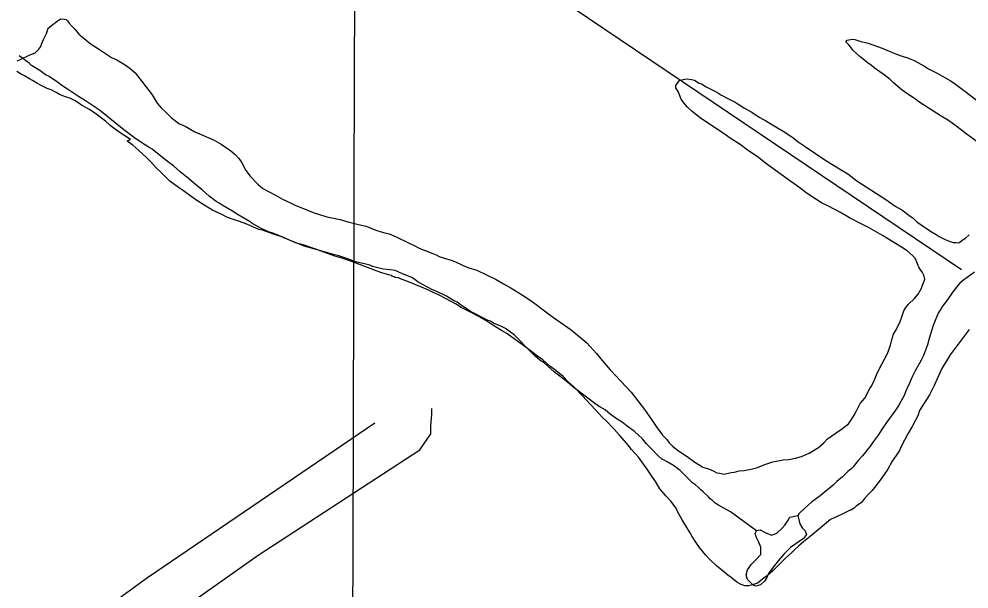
# Model space of a CAD drawing. Extents: x 3161564 to 3199464, y 849354 to 874788.
# Drawn here: x 3170517 to 3171907, y 859418 to 860252 of the extents above; entities that cross this region are included whole.
import ezdxf

# ---------------------------------------------------------------- set-up
doc = ezdxf.new("R2010")
doc.units = 0
for name, color, linetype in [('V-GRID-MAJR', 7, 'Continuous'), ('V-SITE-VEGE', 7, 'Continuous'), ('V-TOPO-SHOR', 7, 'Continuous')]:
    doc.layers.add(name, color=color, linetype=linetype)

msp = doc.modelspace()

# ---------------------------------------------------------------- linework, layer by layer
at = {"layer": 'V-GRID-MAJR'}
msp.add_spline([(3170991.6, 854805.6), (3171010.1, 860866.1), (3171028.6, 866928.7), (3171047.1, 872991.2), (3171047.1, 872993.1)], degree=3, dxfattribs=at)
at = {"layer": 'V-SITE-VEGE'}
for points in [[(3170514.5, 860190.9), (3170519.4, 860193.3), (3170522.9, 860195.2), (3170529.3, 860198), (3170532.2, 860199.4), (3170541.1, 860202.7), (3170546.5, 860208), (3170549, 860212.3), (3170550.1, 860215.7), (3170553.1, 860222.5), (3170557.6, 860231.2), (3170559.7, 860237), (3170560.2, 860239), (3170566.7, 860244.2), (3170573.1, 860249), (3170578, 860252.4), (3170583.4, 860252.3), (3170586.3, 860251.7), (3170588.2, 860249.7), (3170590.6, 860246.3), (3170594.9, 860241.3), (3170599.7, 860236.9), (3170605, 860230.4), (3170609.8, 860226.4), (3170621.4, 860216.5), (3170634.9, 860207.9), (3170652.8, 860195.9), (3170660.5, 860192.4), (3170672.6, 860185.3), (3170679.4, 860180.3), (3170687.1, 860173.4), (3170697.6, 860160.5), (3170711.9, 860141.2), (3170719.5, 860129.4), (3170725.3, 860122.4), (3170733.4, 860114.5), (3170739.7, 860108), (3170751.3, 860099.5), (3170760.5, 860095.5), (3170774.5, 860087.4), (3170787.1, 860081.9), (3170802.6, 860074.8), (3170812.8, 860069.2), (3170827.2, 860059.2), (3170833.5, 860054.2), (3170838.3, 860048.8), (3170843.1, 860042.3), (3170848.3, 860032), (3170855, 860022.6), (3170866.5, 860010.7), (3170874.2, 860004.2), (3170892.6, 859994.6), (3170902.7, 859988.6), (3170908.1, 859986.1), (3170916.3, 859982.5), (3170922.1, 859979.5), (3170930.8, 859975.9), (3170947.8, 859969.3), (3170967.7, 859962.6), (3170979.9, 859960.5), (3170987.2, 859958.9), (3170998.4, 859955.3), (3171008.1, 859953.1), (3171013.9, 859951.6), (3171025.1, 859949), (3171031.9, 859946.4), (3171040.6, 859942.8), (3171047, 859940.8), (3171052.3, 859939.2), (3171058.6, 859937.7), (3171068.8, 859933.6), (3171088.2, 859924), (3171094.5, 859921.4), (3171103.7, 859916.4), (3171111.4, 859913.3), (3171122.6, 859909.2), (3171127.5, 859907.2), (3171131.8, 859904.7), (3171137.6, 859902.6), (3171150.8, 859899), (3171155.6, 859897), (3171166.3, 859891.9)], [(3171920.8, 860071.2), (3171902.4, 860084.7), (3171889.9, 860094.7), (3171876.9, 860103.7), (3171866.3, 860110.2), (3171833.4, 860131.3), (3171827.1, 860135.8), (3171816, 860143.3), (3171809.3, 860148.3), (3171796.3, 860158.7), (3171791.9, 860163.7), (3171782.8, 860170.7), (3171776.5, 860175.2), (3171768.3, 860180.7), (3171764.5, 860184.2), (3171758.2, 860188.7), (3171752.4, 860193.6), (3171747.6, 860197.1), (3171737, 860206.6), (3171733.7, 860211.5), (3171731.3, 860214.5), (3171726.9, 860219), (3171728.9, 860221.4), (3171733.4, 860222.3), (3171736.3, 860222.7), (3171740.2, 860222.2)], [(3171740.2, 860222.2), (3171748.9, 860219.6), (3171753.8, 860218.5), (3171759.6, 860217), (3171780, 860209.8), (3171790.2, 860205.2), (3171795, 860203.2), (3171800.9, 860201.1), (3171807.7, 860198.6), (3171818.4, 860195), (3171827.6, 860190.9), (3171841.1, 860183.9), (3171847.9, 860179.4), (3171859.5, 860173.8), (3171879.3, 860162.2), (3171887.1, 860157.2), (3171899.1, 860148.2), (3171923.2, 860129.7)], [(3170598.5, 860132.9), (3170591.7, 860136.4), (3170585.4, 860138.5), (3170576.7, 860142), (3170571.8, 860145), (3170564.6, 860148.6), (3170558.3, 860150.6), (3170548.6, 860155.7), (3170543.2, 860158.2), (3170537, 860162.2), (3170532.6, 860164.7), (3170525.4, 860169.2), (3170520.5, 860171.8), (3170514.2, 860175.3)], [(3171582.7, 860060.7), (3171572.1, 860068.7), (3171557.6, 860077.8), (3171548.9, 860084.2), (3171519.9, 860103.3), (3171513.7, 860107.8), (3171502.1, 860116.8), (3171495.4, 860123.2), (3171489.6, 860129.7), (3171485.8, 860135.1), (3171482.1, 860145.4), (3171478.3, 860151.8), (3171478.3, 860154.8), (3171482.8, 860162), (3171485.3, 860163), (3171488.7, 860163.9), (3171493.6, 860164.8), (3171500.9, 860163.7), (3171505.3, 860162.6), (3171512.5, 860158.6), (3171515.5, 860157.6), (3171522.7, 860153), (3171538.2, 860145.5), (3171544, 860141.5), (3171555.1, 860135.4), (3171564.8, 860130.4), (3171578.8, 860121.8), (3171588.5, 860116.3), (3171601.1, 860108.3), (3171609.8, 860103.3), (3171626.7, 860093.2), (3171634.9, 860088.2), (3171648, 860079.7), (3171657.1, 860072.7), (3171667.3, 860065.7), (3171697.7, 860045.1), (3171717.5, 860033.1), (3171729.6, 860025.6), (3171743.1, 860015.6), (3171785.1, 859988), (3171799.1, 859978.5), (3171808.8, 859973), (3171818.9, 859965), (3171825.2, 859961), (3171830.9, 859955.5), (3171837.2, 859951), (3171850.7, 859942), (3171859, 859937), (3171863.3, 859934), (3171870.1, 859930.4), (3171876.4, 859927.4), (3171883.7, 859925.3), (3171888.1, 859925.2), (3171890.5, 859924.7), (3171892.9, 859925.2), (3171896.9, 859928.5), (3171901.8, 859931.4), (3171907.3, 859936.2)], [(3171521.5, 859468), (3171512.9, 859478.9), (3171508.6, 859484.8), (3171501.9, 859494.7), (3171498.1, 859501.6), (3171487.2, 859519.3), (3171480.6, 859531.6), (3171478.7, 859536.1), (3171470.6, 859546.5), (3171463.9, 859553.9), (3171454.8, 859564.8), (3171449.5, 859573.7), (3171441, 859586), (3171436.2, 859593.4), (3171428.6, 859604.3), (3171423.3, 859610.7), (3171413.2, 859622.1), (3171406.5, 859631), (3171395.5, 859642.9), (3171387.9, 859651.9), (3171375.9, 859664.8), (3171371.5, 859668.7), (3171360, 859680.6), (3171341.8, 859700.5), (3171328.8, 859713.9), (3171320.7, 859721.3), (3171313.5, 859728.8), (3171302.4, 859737.8), (3171293.7, 859744.3), (3171283.6, 859753.2), (3171275.9, 859758.7), (3171265.7, 859766.7), (3171259, 859771.7), (3171238.2, 859786.7), (3171231, 859792.2), (3171223.3, 859796.2), (3171210.2, 859804.3), (3171201.5, 859809.8), (3171188, 859817.8), (3171178.8, 859822.8), (3171164.3, 859829.9), (3171155.6, 859835.4), (3171142, 859842.5), (3171130.9, 859848.6), (3171121.2, 859853.1), (3171115.4, 859856.1), (3171106.2, 859859.7), (3171087.2, 859867.8), (3171075.6, 859871.9), (3171072.2, 859873.5), (3171067.8, 859874), (3171065.9, 859875), (3171063.9, 859875.5), (3171062.5, 859877), (3171059.6, 859877.6), (3171047.9, 859880.7), (3171039.7, 859883.8), (3171030.9, 859887.3), (3171023.2, 859889.9), (3171010.5, 859895), (3171001.3, 859898.1), (3170989.7, 859902.2), (3170979.5, 859905.3), (3170963, 859910.9), (3170951.3, 859915.5), (3170934.3, 859921.2), (3170921.7, 859924.8), (3170903.3, 859932.9), (3170891.1, 859937), (3170873.6, 859943.2), (3170868.3, 859944.3), (3170850.4, 859951.9), (3170838.2, 859956.5), (3170822.2, 859961.6), (3170814, 859966.2), (3170800.4, 859972.7), (3170790.7, 859978.3), (3170777.2, 859986.8), (3170769, 859992.3), (3170757.9, 860000.8), (3170750.7, 860005.8), (3170738.1, 860014.8), (3170731.4, 860021.3), (3170725.2, 860027.7), (3170718.4, 860034.2), (3170710.3, 860043.1), (3170704, 860049.6), (3170692.5, 860060), (3170683.8, 860067.5), (3170675.6, 860073.5), (3170677.6, 860074.9), (3170680.5, 860075.8), (3170663.6, 860086.9), (3170650.6, 860096.3), (3170643.9, 860102.8), (3170638.1, 860107.3), (3170628.4, 860114.3), (3170620.2, 860119.8), (3170608.6, 860126.3), (3170603.3, 860129.9), (3170598.5, 860132.9)], [(3171166.3, 859891.9), (3171174, 859888.8), (3171187.1, 859884.7), (3171215.2, 859871.1), (3171225.9, 859864.5), (3171235.6, 859859.5), (3171254.9, 859847.5), (3171269.9, 859837.4), (3171288.2, 859823.9), (3171299.3, 859815.5), (3171324.9, 859797.4), (3171348, 859778.5), (3171361.9, 859762.6), (3171370.5, 859752.3), (3171382, 859738.9), (3171390.6, 859729.9), (3171412.7, 859706.1), (3171432.3, 859680.9), (3171442.3, 859666.1), (3171448.5, 859657.2), (3171458.5, 859643.3), (3171464.8, 859636.9), (3171468.6, 859632), (3171473.4, 859627), (3171482.1, 859620), (3171493.2, 859613), (3171507.6, 859602.5), (3171513, 859599), (3171517.8, 859596.5), (3171526.1, 859593.9), (3171532.8, 859590.8), (3171538.2, 859587.8), (3171542.5, 859587.3), (3171548.9, 859586.2), (3171559.2, 859588.4), (3171564.1, 859588.8), (3171570.9, 859590.7), (3171578.3, 859591.5), (3171588.1, 859593.3), (3171595.9, 859595.2), (3171609.7, 859600.8), (3171620, 859604), (3171635.2, 859607.2), (3171643.5, 859607.5), (3171653.3, 859609.3), (3171662.1, 859612.1), (3171673.4, 859616.8), (3171686.7, 859624.9), (3171694.7, 859632.1), (3171700.1, 859637.8), (3171712.5, 859646.4), (3171720.4, 859651.7), (3171730.8, 859659.8), (3171734.3, 859664.6), (3171738.8, 859672.4), (3171742.3, 859678.6), (3171747.9, 859689.3), (3171754.4, 859697.5), (3171761.9, 859711.5), (3171764.4, 859714.9), (3171768.5, 859724.1), (3171771.5, 859731.4), (3171775.1, 859738.6), (3171787.7, 859762.9), (3171792.3, 859775), (3171793.8, 859781.3), (3171796.5, 859791), (3171801, 859798.3), (3171806.5, 859809.4), (3171808.6, 859816.2), (3171811.7, 859825), (3171814.7, 859829.8), (3171818.7, 859835.1), (3171827.1, 859843.3), (3171832.6, 859849.5), (3171837.1, 859857.2), (3171838.6, 859861.1), (3171840.7, 859867.4), (3171842.2, 859871.3), (3171840.9, 859877.2), (3171839, 859881.1), (3171834.2, 859888.1), (3171831.4, 859894), (3171828.6, 859901.3), (3171824.7, 859905.8), (3171816.6, 859912.8), (3171808.4, 859918.3), (3171780.3, 859935.3), (3171760, 859946.9), (3171749.3, 859952.5), (3171732.4, 859961.5), (3171718.9, 859969.1), (3171701.4, 859978.2), (3171691.3, 859983.2), (3171677.7, 859992.2), (3171668.1, 859998.3), (3171656, 860007.7), (3171646.4, 860014.3), (3171609.2, 860041.2), (3171599.1, 860049.7), (3171582.7, 860060.7)], [(3171907.4, 859798), (3171879.5, 859760.8), (3171867.4, 859740.5), (3171860.3, 859725.5), (3171856.2, 859715.8), (3171849.2, 859702.2), (3171834.6, 859679.1), (3171832.1, 859671.3), (3171824, 859655.8), (3171817.5, 859645.2), (3171808.4, 859627.7), (3171805.3, 859620.5), (3171800.3, 859613.2), (3171794.8, 859605), (3171788.3, 859593.4), (3171782.8, 859585.7), (3171775.8, 859575.1), (3171765.3, 859562), (3171760.8, 859557.7), (3171754.3, 859550.5), (3171749.9, 859544.7), (3171741.9, 859539), (3171739, 859536.1), (3171734, 859533.3), (3171732.1, 859532.8), (3171722.2, 859528.1), (3171713.9, 859524.3), (3171704.5, 859519.6), (3171674.8, 859494.7), (3171664.9, 859487.1), (3171658, 859481.3), (3171651.5, 859475.1), (3171647.5, 859470.7), (3171639.1, 859463.6), (3171633.2, 859457.8), (3171624.7, 859449.2), (3171620.2, 859444.3), (3171612.3, 859437.6), (3171606.9, 859433.8), (3171597.5, 859426.7), (3171591.6, 859424.3), (3171584.2, 859422.5), (3171578.9, 859422.6), (3171573.5, 859424.6), (3171567.2, 859428.1), (3171559, 859434.6), (3171554.2, 859438.1), (3171545.5, 859445.6), (3171537.8, 859451.6), (3171527.7, 859461), (3171521.5, 859468)]]:
    msp.add_lwpolyline(points, dxfattribs=at)
at = {"layer": 'V-TOPO-SHOR'}
msp.add_line((3171053.8, 860454), (3171895.8, 859885.6), dxfattribs=at)
for points in [[(3170647.7, 860108.8), (3170634.9, 860118.7), (3170614.4, 860132.8), (3170604.5, 860138.9), (3170586.8, 860150.6), (3170580.2, 860154.8), (3170575.8, 860158.2), (3170570, 860162.4), (3170560.4, 860168.5), (3170557.1, 860170.1), (3170552.4, 860173.8), (3170549.1, 860176.1), (3170535.8, 860184.5), (3170532.2, 860187.5), (3170517.5, 860198.5)], [(3171596.1, 859503.3), (3171558, 859531), (3171540.7, 859540.6), (3171535.9, 859543.6), (3171531.5, 859547.8), (3171528.2, 859550.1), (3171526.1, 859552.7), (3171518, 859560.3), (3171514.7, 859562.9), (3171511.1, 859566.7), (3171506.7, 859570.5), (3171502.7, 859573.5), (3171484.4, 859591.2), (3171474.5, 859598.8), (3171465.3, 859604.2), (3171460.2, 859606.8), (3171457.3, 859608.7), (3171451.8, 859613.3), (3171441.9, 859623.5), (3171438.6, 859627.2), (3171435.4, 859630.6), (3171429.2, 859637.8), (3171417.9, 859648.3), (3171406.9, 859656.3), (3171399.5, 859662), (3171394, 859665.4), (3171381.9, 859673.8), (3171374.6, 859680.2), (3171366.9, 859684.8), (3171361.8, 859688.2), (3171329.5, 859712.5), (3171317.1, 859722.7), (3171300.2, 859736), (3171285.3, 859748.8), (3171279.4, 859753), (3171271.7, 859759.5), (3171265.9, 859765.1), (3171242.2, 859789.6), (3171232.6, 859796.8), (3171229, 859799.1), (3171222, 859802.9), (3171211.3, 859807.2), (3171206.9, 859810.2), (3171203.6, 859811), (3171177.8, 859824.4), (3171167.2, 859831.3), (3171162.8, 859834.3), (3171158.4, 859837.7), (3171152.9, 859840.4), (3171142.6, 859846.5), (3171128.6, 859853.4), (3171122.4, 859856.1), (3171108.7, 859863), (3171100.7, 859867.6), (3171096.6, 859870.7), (3171091.9, 859873.7), (3171087.1, 859876), (3171078.2, 859879.5), (3171067.6, 859884.1), (3171060.2, 859885.4), (3171050.2, 859886.3), (3171034.3, 859889.9), (3171030.6, 859891.8), (3171024.7, 859893.4), (3171009.5, 859897), (3171000.7, 859900.1), (3170997, 859901.6), (3170985.2, 859905.5), (3170979.3, 859907.1), (3170955.3, 859914.2), (3170939.8, 859918.2), (3170934.3, 859919.7), (3170920.3, 859925.5), (3170905.5, 859931.7), (3170902.6, 859933.2), (3170897.4, 859935.5), (3170888.6, 859939), (3170882.3, 859941), (3170870.5, 859946.4), (3170858, 859953.6), (3170855.5, 859955.5), (3170837.8, 859965.8), (3170829.8, 859971.2), (3170814.3, 859979.6), (3170809.9, 859983), (3170805.9, 859985.3), (3170795.6, 859992.9), (3170785.8, 860001.9), (3170775.2, 860010.6), (3170772.6, 860012.5), (3170765.3, 860019), (3170753.2, 860028.8), (3170743.3, 860037.5), (3170739.7, 860039.8), (3170734.5, 860043.6), (3170712.2, 860061.8), (3170707.8, 860064.4), (3170697.2, 860071.3), (3170686.5, 860078.5), (3170670.8, 860090.3), (3170647.7, 860108.8)], [(3171915.1, 859881.6), (3171898.9, 859870.1), (3171893.5, 859865.5), (3171890.8, 859862.4), (3171883.5, 859852.9), (3171875.2, 859841), (3171868.2, 859831.8), (3171865.7, 859827.8), (3171862.5, 859822.5), (3171857.4, 859810.8), (3171854.1, 859802.2), (3171848.9, 859784.4), (3171846.1, 859775.4), (3171840.3, 859759.9), (3171837, 859753), (3171827.8, 859736.2), (3171823.9, 859728.5), (3171820.9, 859721.8), (3171820, 859718.7), (3171817.7, 859714.3), (3171814.2, 859706.4), (3171812.6, 859702.2), (3171804.1, 859686.9), (3171798.3, 859678.5), (3171786.3, 859661.8), (3171779.2, 859650.8), (3171773.9, 859643.1), (3171769.8, 859637.4), (3171766.8, 859633.6), (3171762.3, 859627), (3171751.3, 859612.7), (3171744.8, 859605.9), (3171737.5, 859596.9), (3171734.8, 859593.8), (3171729.6, 859589.7), (3171721.2, 859581.6), (3171716.9, 859578.3), (3171713.5, 859575.2), (3171708.1, 859569.7), (3171702.4, 859564.9), (3171698.1, 859561.7), (3171689.1, 859554.2), (3171682.1, 859548.8), (3171676.5, 859544.9), (3171672.2, 859541.2), (3171665.8, 859535.5), (3171661.1, 859530.9), (3171658.1, 859527.8), (3171656.8, 859525.4)], [(3170192.3, 858866.9), (3170650.6, 859312.7), (3170711, 859357.1), (3170867.3, 859467.3), (3171103.6, 859621.8), (3171119.6, 859644.9), (3171119.6, 859657.3), (3171121.3, 859673.3), (3171121.3, 859682.2)], [(3171037.9, 859660.9), (3170703.9, 859433.5), (3170584.9, 859346.5), (3170540.5, 859305.6), (3170519.2, 859284.3), (3170288.2, 859053.4), (3170185.2, 858950.4), (3170160.3, 858923.7)], [(3171656.8, 859525.4), (3171659.7, 859513.1), (3171663.1, 859507.7), (3171667.5, 859502.9), (3171669.2, 859497.8), (3171664.7, 859492), (3171645.9, 859478.5), (3171636.7, 859469.3), (3171627.8, 859459.2), (3171618.9, 859447.8), (3171613.9, 859440.5), (3171611.4, 859434.8), (3171608.4, 859430.1), (3171602, 859423.8), (3171595.3, 859422.3), (3171591.3, 859423.5), (3171582.8, 859431.9), (3171580.9, 859438.8), (3171582.8, 859445.9), (3171588.7, 859454.5), (3171595.5, 859461.1), (3171602.3, 859468.6), (3171602.5, 859479.3), (3171598.9, 859487.6), (3171595.6, 859494.3), (3171594.2, 859499.4), (3171596.1, 859503.3)], [(3171596.1, 859503.3), (3171596.2, 859503.6), (3171601.4, 859504.5), (3171608.9, 859500.5), (3171618.2, 859496.6), (3171625.8, 859499.8), (3171633.7, 859506.8), (3171637.4, 859511.2), (3171642.4, 859518.5), (3171644.9, 859523.1), (3171656.8, 859525.4)]]:
    msp.add_lwpolyline(points, dxfattribs=at)

doc.saveas('drawing.dxf')
